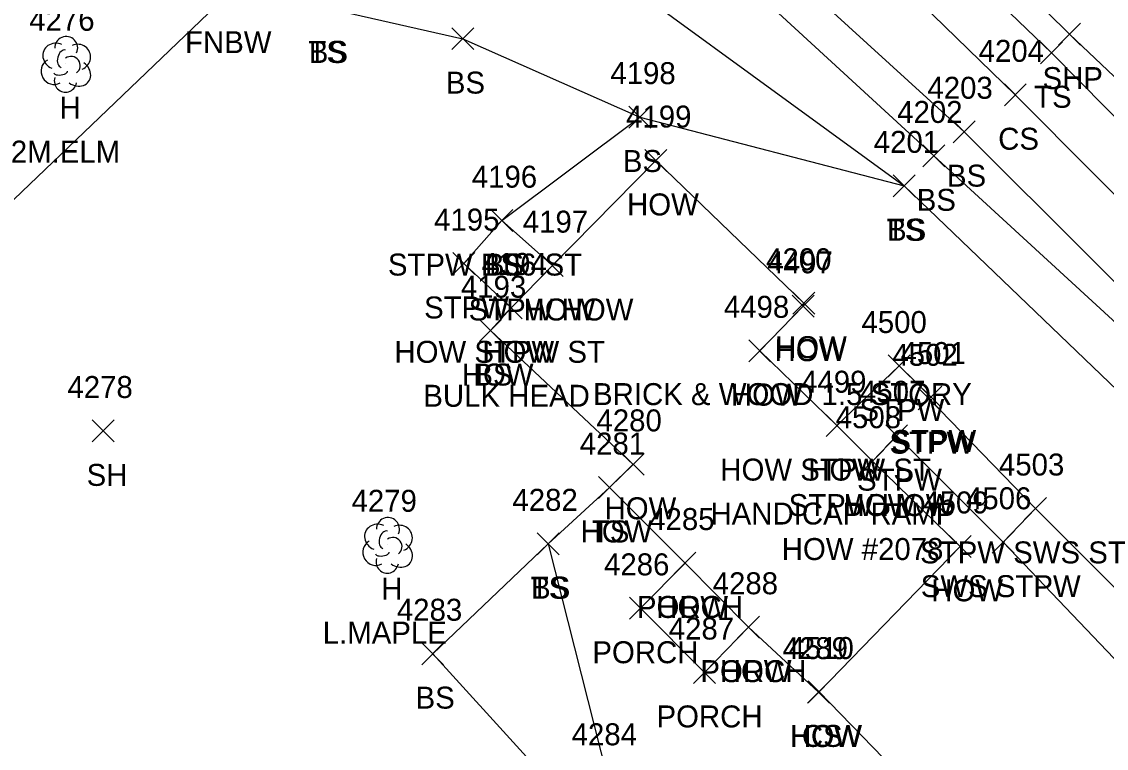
# Model space of a CAD drawing. Extents: x 1472233 to 1475777, y 540726 to 543442.
# Drawn here: x 1474500.9 to 1474599.6, y 541597.4 to 541663.5 of the extents above; entities that cross this region are included whole.
import ezdxf

# ---------------------------------------------------------------- set-up
doc = ezdxf.new("R2010")
doc.units = 0
for name, color, linetype in [('L_A', 7, 'Continuous'), ('L_C', 7, 'Continuous'), ('L_I', 7, 'Continuous'), ('L_TIC', 7, 'Continuous'), ('LBC', 7, 'Continuous'), ('LBF', 7, 'Continuous'), ('LELB', 7, 'Continuous'), ('LFNC', 7, 'Continuous'), ('LTD', 7, 'Continuous'), ('P_A', 7, 'Continuous'), ('P_TIC', 7, 'Continuous'), ('PSP', 7, 'Continuous'), ('R_A', 7, 'Continuous'), ('R_I', 7, 'Continuous'), ('R_TIC', 7, 'Continuous'), ('RSW', 7, 'Continuous')]:
    doc.layers.add(name, color=color, linetype=linetype)

msp = doc.modelspace()

# ---------------------------------------------------------------- linework, layer by layer
at = {"layer": 'L_TIC'}
for points in [[(1474540.074, 541660.96), (1474542.074, 541662.96)], [(1474542.074, 541660.96), (1474540.074, 541662.96)], [(1474593.654, 541659.67), (1474595.654, 541661.67)], [(1474595.654, 541659.67), (1474593.654, 541661.67)], [(1474590.354, 541655.851), (1474592.354, 541657.851)], [(1474592.354, 541655.851), (1474590.354, 541657.851)], [(1474556.183, 541653.822), (1474558.183, 541655.822)], [(1474558.183, 541653.822), (1474556.183, 541655.822)], [(1474556.183, 541653.822), (1474558.183, 541655.822)], [(1474558.183, 541653.822), (1474556.183, 541655.822)], [(1474585.69, 541652.49), (1474587.69, 541654.49)], [(1474587.69, 541652.49), (1474585.69, 541654.49)], [(1474557.623, 541649.872), (1474559.623, 541651.872)], [(1474559.623, 541649.872), (1474557.623, 541651.872)], [(1474582.939, 541650.289), (1474584.939, 541652.289)], [(1474584.939, 541650.289), (1474582.939, 541652.289)], [(1474580.237, 541647.566), (1474582.237, 541649.566)], [(1474582.237, 541647.566), (1474580.237, 541649.566)], [(1474580.237, 541647.566), (1474582.237, 541649.566)], [(1474582.237, 541647.566), (1474580.237, 541649.566)], [(1474543.624, 541644.396), (1474545.624, 541646.396)], [(1474545.624, 541644.396), (1474543.624, 541646.396)], [(1474543.624, 541644.396), (1474545.624, 541646.396)], [(1474545.624, 541644.396), (1474543.624, 541646.396)], [(1474540.14, 541640.49), (1474542.14, 541642.49)], [(1474542.14, 541640.49), (1474540.14, 541642.49)], [(1474548.209, 541640.305), (1474550.209, 541642.305)], [(1474550.209, 541640.305), (1474548.209, 541642.305)], [(1474548.209, 541640.305), (1474550.209, 541642.305)], [(1474550.209, 541640.305), (1474548.209, 541642.305)], [(1474544.454, 541636.453), (1474546.454, 541638.453)], [(1474546.454, 541636.453), (1474544.454, 541638.453)], [(1474544.454, 541636.453), (1474546.454, 541638.453)], [(1474546.454, 541636.453), (1474544.454, 541638.453)], [(1474571.049, 541636.603), (1474573.049, 541638.603)], [(1474573.049, 541636.603), (1474571.049, 541638.603)], [(1474571.095, 541636.877), (1474573.095, 541638.877)], [(1474573.095, 541636.877), (1474571.095, 541638.877)], [(1474542.579, 541634.384), (1474544.579, 541636.384)], [(1474544.579, 541634.384), (1474542.579, 541636.384)], [(1474542.579, 541634.384), (1474544.579, 541636.384)], [(1474544.579, 541634.384), (1474542.579, 541636.384)], [(1474542.579, 541634.384), (1474544.579, 541636.384)], [(1474544.579, 541634.384), (1474542.579, 541636.384)], [(1474567.082, 541632.551), (1474569.082, 541634.551)], [(1474569.082, 541632.551), (1474567.082, 541634.551)], [(1474579.776, 541631.166), (1474581.776, 541633.166)], [(1474581.776, 541631.166), (1474579.776, 541633.166)], [(1474582.5, 541628.179), (1474584.5, 541630.179)], [(1474584.5, 541628.179), (1474582.5, 541630.179)], [(1474582.676, 541628.341), (1474584.676, 541630.341)], [(1474584.676, 541628.341), (1474582.676, 541630.341)], [(1474507.326, 541625.249), (1474509.326, 541627.249)], [(1474509.326, 541625.249), (1474507.326, 541627.249)], [(1474574.121, 541625.732), (1474576.121, 541627.732)], [(1474576.121, 541625.732), (1474574.121, 541627.732)], [(1474574.121, 541625.732), (1474576.121, 541627.732)], [(1474576.121, 541625.732), (1474574.121, 541627.732)], [(1474579.553, 541624.816), (1474581.553, 541626.816)], [(1474581.553, 541624.816), (1474579.553, 541626.816)], [(1474577.342, 541622.501), (1474579.342, 541624.501)], [(1474579.342, 541622.501), (1474577.342, 541624.501)], [(1474577.342, 541622.501), (1474579.342, 541624.501)], [(1474579.342, 541622.501), (1474577.342, 541624.501)], [(1474555.572, 541622.211), (1474557.572, 541624.211)], [(1474557.572, 541622.211), (1474555.572, 541624.211)], [(1474553.399, 541620.101), (1474555.399, 541622.101)], [(1474555.399, 541620.101), (1474553.399, 541622.101)], [(1474553.399, 541620.101), (1474555.399, 541622.101)], [(1474555.399, 541620.101), (1474553.399, 541622.101)], [(1474592.202, 541618.192), (1474594.202, 541620.192)], [(1474594.202, 541618.192), (1474592.202, 541620.192)], [(1474547.833, 541614.978), (1474549.833, 541616.978)], [(1474549.833, 541614.978), (1474547.833, 541616.978)], [(1474547.833, 541614.978), (1474549.833, 541616.978)], [(1474549.833, 541614.978), (1474547.833, 541616.978)], [(1474585.32, 541614.743), (1474587.32, 541616.743)], [(1474587.32, 541614.743), (1474585.32, 541616.743)], [(1474589.258, 541615.12), (1474591.258, 541617.12)], [(1474591.258, 541615.12), (1474589.258, 541617.12)], [(1474560.286, 541613.229), (1474562.286, 541615.229)], [(1474562.286, 541613.229), (1474560.286, 541615.229)], [(1474560.286, 541613.229), (1474562.286, 541615.229)], [(1474562.286, 541613.229), (1474560.286, 541615.229)], [(1474556.229, 541609.105), (1474558.229, 541611.105)], [(1474558.229, 541609.105), (1474556.229, 541611.105)], [(1474566.065, 541607.384), (1474568.065, 541609.384)], [(1474568.065, 541607.384), (1474566.065, 541609.384)], [(1474566.065, 541607.384), (1474568.065, 541609.384)], [(1474568.065, 541607.384), (1474566.065, 541609.384)], [(1474537.316, 541604.973), (1474539.316, 541606.973)], [(1474539.316, 541604.973), (1474537.316, 541606.973)], [(1474562.069, 541603.261), (1474564.069, 541605.261)], [(1474564.069, 541603.261), (1474562.069, 541605.261)], [(1474572.436, 541601.477), (1474574.436, 541603.477)], [(1474574.436, 541601.477), (1474572.436, 541603.477)], [(1474572.484, 541601.488), (1474574.484, 541603.488)], [(1474574.484, 541601.488), (1474572.484, 541603.488)], [(1474572.484, 541601.488), (1474574.484, 541603.488)], [(1474574.484, 541601.488), (1474572.484, 541603.488)], [(1474572.484, 541601.488), (1474574.484, 541603.488)], [(1474574.484, 541601.488), (1474572.484, 541603.488)]]:
    msp.add_lwpolyline(points, dxfattribs=at)
at = {"layer": 'LBC'}
for points in [[(1474543.579, 541635.384), (1474545.454, 541637.453), (1474549.209, 541641.305), (1474558.623, 541650.872), (1474572.095, 541637.877), (1474572.049, 541637.603), (1474568.082, 541633.551), (1474575.121, 541626.732), (1474578.342, 541623.501), (1474586.32, 541615.743), (1474573.484, 541602.488)], [(1474543.579, 541635.384), (1474556.572, 541623.211), (1474554.399, 541621.101), (1474561.286, 541614.229), (1474567.065, 541608.384), (1474573.436, 541602.477)]]:
    msp.add_lwpolyline(points, dxfattribs=at)
at = {"layer": 'LBF'}
for points in [[(1474545.454, 541637.453), (1474541.14, 541641.49), (1474544.624, 541645.396), (1474549.209, 541641.305)], [(1474575.121, 541626.732), (1474580.776, 541632.166), (1474583.676, 541629.341), (1474583.5, 541629.179), (1474593.202, 541619.192), (1474590.258, 541616.12), (1474580.553, 541625.816), (1474578.342, 541623.501)], [(1474561.286, 541614.229), (1474557.229, 541610.105), (1474563.069, 541604.261), (1474567.065, 541608.384)]]:
    msp.add_lwpolyline(points, dxfattribs=at)
at = {"layer": 'LELB'}
for points in [[(1474158.64, 542082.547), (1474192.679, 542050.264), (1474213.276, 542030.374), (1474228.533, 542015.66), (1474262.893, 541982.285), (1474289.295, 541956.588), (1474326.001, 541921.434), (1474352.644, 541894.405), (1474381.755, 541866.84), (1474420.446, 541829.191), (1474453.059, 541797.265), (1474482.382, 541768.505), (1474524.816, 541728.884), (1474561.391, 541692.63), (1474594.654, 541660.67), (1474617.115, 541637.955), (1474633.587, 541620.823)], [(1474448.266, 541749.541), (1474471.384, 541754.801), (1474481.862, 541756.703), (1474504.912, 541736.367), (1474534.491, 541709.478), (1474558.208, 541689.087), (1474591.354, 541656.851), (1474613.348, 541634.763), (1474631.622, 541612.765)], [(1474415.468, 541722.711), (1474428.77, 541726.374), (1474441.166, 541739.185), (1474451.281, 541740.508), (1474462.096, 541744.105), (1474462.947, 541745), (1474493.664, 541726.814), (1474528.74, 541698.96), (1474553.751, 541683.513), (1474586.69, 541653.49), (1474610.23, 541629.994), (1474629.433, 541610.718)], [(1474512.974, 541672.053), (1474523.324, 541682.864), (1474538.438, 541684.912), (1474551.913, 541680.732), (1474583.939, 541651.289), (1474608.692, 541628.557), (1474627.808, 541609.012), (1474628.76, 541609.975), (1474629.433, 541610.718), (1474631.622, 541612.765)], [(1474546.301, 541674.031), (1474581.237, 541648.566), (1474605.888, 541624.911), (1474618.131, 541611.72), (1474624.45, 541606.239), (1474626.646, 541606.35), (1474632.351, 541612.095), (1474633.587, 541620.823)], [(1474528.597, 541664.753), (1474541.074, 541661.96), (1474557.183, 541654.822), (1474581.237, 541648.566)], [(1474544.624, 541645.396), (1474557.183, 541654.822)], [(1474554.399, 541621.101), (1474548.833, 541615.978), (1474554.226, 541594.635), (1474566.704, 541591.906), (1474584.242, 541579.065), (1474594.693, 541573.391), (1474594.977, 541564.341), (1474592.795, 541549.397), (1474597.395, 541545.88), (1474607.228, 541546.88)], [(1474548.833, 541615.978), (1474538.316, 541605.973), (1474555.376, 541587.197), (1474574.412, 541570.843), (1474590.028, 541563.98), (1474586.857, 541553.283), (1474591.324, 541539.688), (1474608.205, 541537.876)], [(1474573.484, 541602.488), (1474586.173, 541589.422), (1474598.696, 541582.964), (1474611.576, 541579.124)]]:
    msp.add_lwpolyline(points, dxfattribs=at)
at = {"layer": 'LFNC'}
msp.add_lwpolyline([(1474441.166, 541739.185), (1474474.354, 541709.583), (1474505.568, 541679), (1474512.974, 541672.053), (1474519.3, 541665.642), (1474493.808, 541641.264)], dxfattribs=at)
at = {"layer": 'LTD'}
for p, q in [((1474504.906, 541659.678), (1474504.906, 541659.678)), ((1474504.906, 541659.678), (1474504.906, 541659.678)), ((1474534.197, 541615.891), (1474534.197, 541615.891)), ((1474534.197, 541615.891), (1474534.197, 541615.891))]:
    msp.add_line(p, q, dxfattribs=at)
for centre in [(1474504.953, 541661.112), (1474534.244, 541617.324)]:
    msp.add_arc(centre, 1.047, 335.52715, 180.95627, dxfattribs=at)
for centre, major_axis, ratio, start_param, end_param in [((1474504.114, 541660.344), (1.21, -0.512), 0.895232, 1.570796, 4.712389), ((1474504.698, 541660.136), (-0.208, -0.792), 0.645439, 3.141593, 6.283185), ((1474505.948, 541660.261), (-1.141, -0.483), 0.949671, 1.570796, 4.712389), ((1474503.823, 541658.969), (0.584, -1.042), 0.959034, 3.141593, 6.283185), ((1474505.406, 541659.511), (-0.5, 0.667), 0.989748, 3.141593, 6.283185), ((1474504.448, 541658.928), (-0.625, -0.083), 0.423636, 0, 3.141593), ((1474505.906, 541658.845), (-1.09, 0.792), 0.841452, 1.570796, 4.712389), ((1474504.906, 541658.178), (0.265, 1.061), 0.942809, 1.570796, 4.712389), ((1474533.406, 541616.557), (1.21, -0.512), 0.895232, 1.570796, 4.712389), ((1474535.239, 541616.474), (-1.141, -0.483), 0.949671, 1.570796, 4.712389), ((1474533.989, 541616.349), (-0.208, -0.792), 0.645439, 3.141593, 6.283185), ((1474534.697, 541615.724), (-0.5, 0.667), 0.989748, 3.141593, 6.283185), ((1474533.114, 541615.182), (0.584, -1.042), 0.959034, 3.141593, 6.283185), ((1474535.198, 541615.057), (-1.09, 0.792), 0.841452, 1.570796, 4.712389), ((1474534.198, 541614.391), (0.265, 1.061), 0.942809, 1.570796, 4.712389), ((1474533.739, 541615.14), (-0.625, -0.083), 0.423636, 0, 3.141593)]:
    msp.add_ellipse(centre, major_axis=major_axis, ratio=ratio, start_param=start_param, end_param=end_param, dxfattribs=at)
at = {"layer": 'P_TIC'}
for points in [[(1474595.292, 541661.371), (1474597.292, 541663.371)], [(1474597.292, 541661.371), (1474595.292, 541663.371)]]:
    msp.add_lwpolyline(points, dxfattribs=at)
at = {"layer": 'PSP'}
msp.add_lwpolyline([(1474265.135, 541984.763), (1474291.831, 541959.104), (1474328.223, 541923.557), (1474355.744, 541897.071), (1474384.444, 541868.915), (1474422.854, 541831.659), (1474454.581, 541800.986), (1474488.701, 541768.028), (1474526.591, 541730.747), (1474563.47, 541694.733), (1474596.292, 541662.371), (1474619.445, 541640.43), (1474638.957, 541621.202), (1474660.703, 541600.089), (1474682.488, 541579.082), (1474712.935, 541548.834), (1474731.355, 541530.873), (1474769.827, 541493.396), (1474794.059, 541469.928), (1474805.877, 541458.425), (1474839.608, 541425.833), (1474879.038, 541388.275), (1474920.912, 541347.07)], dxfattribs=at)
at = {"layer": 'R_TIC'}
for points in [[(1474592.202, 541618.192), (1474594.202, 541620.192)], [(1474594.202, 541618.192), (1474592.202, 541620.192)], [(1474589.258, 541615.12), (1474591.258, 541617.12)], [(1474591.258, 541615.12), (1474589.258, 541617.12)]]:
    msp.add_lwpolyline(points, dxfattribs=at)
at = {"layer": 'RSW'}
msp.add_lwpolyline([(1474593.202, 541619.192), (1474607.389, 541604.994), (1474604.119, 541601.596), (1474590.258, 541616.12)], dxfattribs=at)

# ---------------------------------------------------------------- texts
at = {"layer": 'L_A'}
for s, p in [('FNBW', (1474515.773, 541660.642)), ('TS', (1474527.007, 541659.753)), ('BS', (1474527.038, 541659.753)), ('BS', (1474539.515, 541656.96)), ('TS', (1474593.063, 541655.67)), ('H', (1474504.339, 541654.678)), ('CS', (1474589.795, 541651.851)), ('BS', (1474555.624, 541649.822)), ('BS', (1474555.624, 541649.822)), ('BS', (1474585.131, 541648.49)), ('BS', (1474582.38, 541646.289)), ('HOW', (1474556.009, 541645.872)), ('TS', (1474579.647, 541643.566)), ('BS', (1474579.678, 541643.566)), ('STPW BS6 ST', (1474534.238, 541640.396)), ('BS', (1474543.065, 541640.396)), ('STPW', (1474537.534, 541636.49)), ('STPW HOW', (1474541.587, 541636.305)), ('HOW', (1474546.595, 541636.305)), ('HOW STPW ST', (1474534.832, 541632.453)), ('HOW', (1474542.84, 541632.453)), ('HOW', (1474569.435, 541632.603)), ('HOW', (1474569.481, 541632.877)), ('HOW', (1474540.964, 541630.384)), ('HOW', (1474540.964, 541630.384)), ('BS', (1474542.02, 541630.384)), ('HOW', (1474565.468, 541628.551)), ('STPW', (1474577.169, 541627.166)), ('STPW', (1474579.894, 541624.179)), ('STPW', (1474580.07, 541624.341)), ('SH', (1474506.814, 541621.249)), ('HOW STPW ST', (1474564.499, 541621.732)), ('HOW', (1474572.507, 541621.732)), ('STPW', (1474576.947, 541620.816)), ('STPW HOW', (1474570.72, 541618.501)), ('HOW', (1474575.728, 541618.501)), ('HOW', (1474553.958, 541618.211)), ('HOW', (1474551.785, 541616.101)), ('TS', (1474552.809, 541616.101)), ('STPW SWS ST', (1474582.69, 541614.192)), ('H', (1474533.631, 541610.891)), ('TS', (1474547.242, 541610.978)), ('BS', (1474547.274, 541610.978)), ('SWS STPW', (1474582.746, 541611.12)), ('HOW', (1474583.706, 541610.743)), ('PORCH', (1474556.908, 541609.229)), ('HOW', (1474558.671, 541609.229)), ('PORCH', (1474552.851, 541605.105)), ('PORCH', (1474562.687, 541603.384)), ('HOW', (1474564.451, 541603.384)), ('BS', (1474536.757, 541600.973)), ('PORCH', (1474558.691, 541599.261)), ('HOW', (1474570.822, 541597.477)), ('HOW', (1474570.87, 541597.488)), ('HOW', (1474570.87, 541597.488)), ('CS', (1474571.925, 541597.488))]:
    msp.add_text(s, height=2, dxfattribs=at).set_placement(p)
at = {"layer": 'L_C'}
for s, p in [('2M.ELM', (1474499.914, 541650.678)), ('BULK HEAD', (1474537.462, 541628.453)), ('BRICK & WOOD 1.5 STORY', (1474552.915, 541628.603)), ('HANDICAP RAMP', (1474563.601, 541617.732)), ('HOW #2078', (1474570.09, 541614.501)), ('L.MAPLE', (1474528.308, 541606.891))]:
    msp.add_text(s, height=2, dxfattribs=at).set_placement(p)
at = {"layer": 'L_I'}
for s, p in [('4276', (1474501.591, 541662.678)), ('4204', (1474588.016, 541659.851)), ('4198', (1474554.49, 541657.822)), ('4198', (1474554.49, 541657.822)), ('4203', (1474583.351, 541656.49)), ('4199', (1474555.922, 541653.872)), ('4202', (1474580.601, 541654.289)), ('4201', (1474578.466, 541651.566)), ('4201', (1474578.466, 541651.566)), ('4196', (1474541.876, 541648.396)), ('4196', (1474541.876, 541648.396)), ('4195', (1474538.447, 541644.49)), ('4197', (1474546.516, 541644.305)), ('4197', (1474546.516, 541644.305)), ('4194', (1474542.762, 541640.453)), ('4194', (1474542.762, 541640.453)), ('4200', (1474568.67, 541640.877)), ('4497', (1474568.789, 541640.603)), ('4193', (1474540.886, 541638.384)), ('4193', (1474540.886, 541638.384)), ('4193', (1474540.886, 541638.384)), ('4498', (1474564.822, 541636.551)), ('4500', (1474577.35, 541635.166)), ('4502', (1474580.162, 541632.179)), ('4501', (1474580.905, 541632.341)), ('4278', (1474505.066, 541629.249)), ('4499', (1474571.853, 541629.732)), ('4499', (1474571.853, 541629.732)), ('4507', (1474577.215, 541628.816)), ('4280', (1474553.226, 541626.211)), ('4508', (1474575.004, 541626.501)), ('4508', (1474575.004, 541626.501)), ('4281', (1474551.706, 541624.101)), ('4281', (1474551.706, 541624.101)), ('4503', (1474589.863, 541622.192)), ('4279', (1474530.93, 541618.891)), ('4282', (1474545.573, 541618.978)), ('4282', (1474545.573, 541618.978)), ('4509', (1474582.974, 541618.743)), ('4506', (1474586.864, 541619.12)), ('4285', (1474558.026, 541617.229)), ('4285', (1474558.026, 541617.229)), ('4286', (1474553.914, 541613.105)), ('4288', (1474563.805, 541611.384)), ('4288', (1474563.805, 541611.384)), ('4283', (1474535.056, 541608.973)), ('4287', (1474559.809, 541607.261)), ('4289', (1474570.169, 541605.477)), ('4510', (1474570.704, 541605.488)), ('4510', (1474570.704, 541605.488)), ('4510', (1474570.704, 541605.488)), ('4284', (1474550.966, 541597.635)), ('4284', (1474550.966, 541597.635))]:
    msp.add_text(s, height=2, dxfattribs=at).set_placement(p)
at = {"layer": 'P_A'}
msp.add_text('SHP', height=2, dxfattribs=at).set_placement((1474593.828, 541657.371))
at = {"layer": 'R_A'}
for s, p in [('STPW SWS ST', (1474582.69, 541614.192)), ('SWS STPW', (1474582.746, 541611.12))]:
    msp.add_text(s, height=2, dxfattribs=at).set_placement(p)
at = {"layer": 'R_I'}
for s, p in [('4503', (1474589.863, 541622.192)), ('4506', (1474586.864, 541619.12))]:
    msp.add_text(s, height=2, dxfattribs=at).set_placement(p)

doc.saveas('drawing.dxf')
